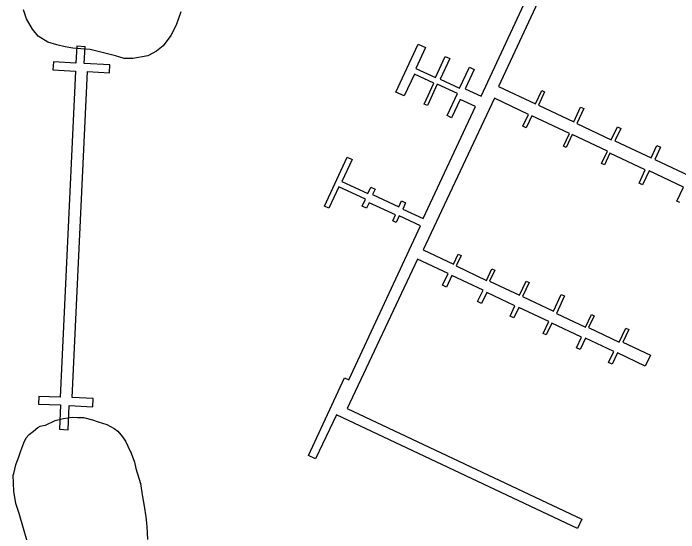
# Model space of a CAD drawing. Extents: x 3903937 to 3942190, y 260677 to 286651.
# Drawn here: x 3909475 to 3910050, y 277659 to 278107 of the extents above; entities that cross this region are included whole.
import ezdxf

# ---------------------------------------------------------------- set-up
doc = ezdxf.new("R2010")
doc.units = 0
doc.layers.add('V-CHAN-DOCK', color=7, linetype='Continuous')
doc.layers.add('V-TOPO-SHOR', color=7, linetype='Continuous')

msp = doc.modelspace()

# ---------------------------------------------------------------- linework, layer by layer
at = {"layer": 'V-CHAN-DOCK'}
for points in [[(3909736.353, 277722.514), (3909730.054, 277725.451), (3909761.2630000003, 277792.468), (3909764.933, 277790.76), (3909826.893, 277923.806), (3909808.5270000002, 277932.36), (3909805.84, 277926.599), (3909802.881, 277927.98), (3909805.287, 277933.143), (3909782.521, 277943.75800000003), (3909780.289, 277938.969), (3909776.549, 277940.712), (3909779.3140000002, 277946.647), (3909756.342, 277957.352), (3909747.779, 277938.975), (3909744.025, 277940.727), (3909763.688, 277982.924), (3909767.794, 277981.011), (3909758.994, 277962.124), (3909781.338, 277951.712), (3909783.875, 277957.162), (3909787.654, 277955.4), (3909785.4790000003, 277950.733), (3909808.144, 277940.172), (3909810.518, 277945.265), (3909814.052, 277943.616), (3909811.558, 277938.265), (3909829.2630000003, 277930.013), (3909874.319, 278026.765), (3909861.171, 278032.897), (3909853.6920000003, 278017.121), (3909849.862, 278018.89), (3909858.752, 278037.964), (3909841.4220000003, 278046.047), (3909832.826, 278027.615), (3909829.9590000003, 278028.952), (3909838.375, 278046.991), (3909821.6920000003, 278054.77400000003), (3909812.9080000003, 278035.942), (3909805.75, 278039.282), (3909825.04, 278080.642), (3909831.323, 278077.70900000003), (3909822.883, 278059.613), (3909839.734, 278051.753), (3909848.287, 278070.086), (3909852.278, 278068.225), (3909843.91, 278050.286), (3909860.651, 278042.479), (3909869.1890000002, 278060.784), (3909873.3850000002, 278058.826), (3909865.623, 278042.18200000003), (3909879.1950000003, 278035.852), (3909965.248, 278220.076)], [(3909974.19, 278215.904), (3909894.361, 278043.981)], [(3909522.458, 277747.739), (3909523.5700000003, 277768.566), (3909543.833, 277767.482), (3909544.214, 277774.587), (3909526.063, 277775.555), (3909539.19, 278056.942), (3909558.171, 278055.81), (3909558.5810000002, 278062.68700000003), (3909536.395, 278064.01), (3909537.255, 278078.45), (3909530.218, 278078.864), (3909529.333, 278064.121), (3909509.855, 278065.29), (3909509.4390000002, 278058.384), (3909528.92, 278057.215), (3909515.597, 277775.705), (3909497.149, 277776.315), (3909496.932, 277769.739), (3909515.903, 277769.11), (3909515.214, 277748.284), (3909522.458, 277747.739)], [(3909894.361, 278043.981), (3909926.148, 278028.999), (3909931.62, 278040.612), (3909934.119, 278039.434), (3909928.722, 278027.98600000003), (3909959.237, 278013.605), (3909965.234, 278026.327), (3909967.913, 278025.063), (3909961.83, 278012.163), (3909991.702, 277998.085), (3909996.974, 278009.267), (3909999.9390000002, 278007.868), (3909994.899, 277997.176), (3910026.164, 277982.44), (3910031.145, 277993.01), (3910034.126, 277991.605), (3910029.197, 277981.148), (3910059.186, 277967.013)], [(3910051.0470000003, 277943.868), (3910048.342, 277945.142), (3910053.998, 277957.14900000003), (3910024.296, 277971.15), (3910018.707, 277959.29), (3910015.647, 277960.731), (3910021.066, 277972.231), (3909990.512, 277986.63), (3909985.742, 277976.511), (3909983.346, 277977.64), (3909988.35, 277988.252), (3909958.002, 278002.556), (3909952.733, 277991.374), (3909950.427, 277992.45900000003), (3909955.571, 278003.375), (3909922.965, 278018.741), (3909918.103, 278008.423), (3909915.412, 278009.693), (3909920.278, 278020.01900000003), (3909890.9020000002, 278033.863), (3909829.267, 277903.09500000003), (3909855.5, 277890.731), (3909859.588, 277899.404), (3909861.963, 277898.286), (3909857.6380000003, 277889.109), (3909883.953, 277876.706), (3909888.614, 277886.598), (3909891.0270000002, 277885.461), (3909886.546, 277875.952), (3909912.305, 277863.814), (3909918.1010000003, 277876.112), (3909920.8540000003, 277874.816), (3909915.144, 277862.69800000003), (3909941.719, 277850.172), (3909948.498, 277864.555), (3909951.379, 277863.197), (3909944.299, 277848.177), (3909969.4790000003, 277836.309), (3909974.648, 277847.27400000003), (3909976.954, 277846.189), (3909972.113, 277835.916), (3909998.608, 277823.429), (3910004.3140000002, 277835.53500000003), (3910006.8310000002, 277834.349), (3910001.633, 277823.325), (3910025.521, 277812.065), (3910021.089, 277802.661), (3909997.019, 277814.004), (3909992.433, 277804.279), (3909989.349, 277805.733), (3909993.8200000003, 277815.221), (3909969.295, 277826.78), (3909964.7090000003, 277817.048), (3909961.728, 277818.453), (3909966.012, 277827.544), (3909940.287, 277839.668), (3909935.519, 277829.551), (3909932.8510000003, 277830.808), (3909937.7090000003, 277841.12), (3909911.799, 277853.33), (3909907.583, 277844.385), (3909904.3880000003, 277845.89), (3909908.525, 277854.67), (3909884.11, 277866.175), (3909879.681, 277856.777), (3909876.242, 277858.39900000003), (3909880.909, 277868.301), (3909854.0360000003, 277880.966), (3909849.2660000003, 277870.843), (3909845.952, 277872.403), (3909850.716, 277882.514), (3909824.3910000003, 277894.92100000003), (3909763.627, 277765.991), (3909966.372, 277670.434), (3909962.6, 277662.43200000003), (3909754.304, 277760.603), (3909736.353, 277722.514)]]:
    msp.add_lwpolyline(points, dxfattribs=at)
at = {"layer": 'V-TOPO-SHOR'}
for points in [[(3909619.8140000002, 278108.534), (3909615.986, 278097.07300000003), (3909611.348, 278087.965), (3909604.737, 278079.235), (3909598.875, 278074.451), (3909591.429, 278070.439), (3909578.451, 278068.342), (3909570.967, 278068.27), (3909563.4590000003, 278070.559), (3909541.742, 278075.862), (3909533.4620000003, 278076.568), (3909526.759, 278077.289), (3909520.052, 278078.405), (3909512.947, 278079.913), (3909505.046, 278082.19800000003), (3909496.721, 278087.632), (3909491.937, 278093.493), (3909486.727, 278102.502), (3909483.892, 278110.354)], [(3909503.16, 277751.68200000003), (3909511.393, 277755.702), (3909518.467, 277757.347), (3909525.94, 277758.602), (3909530.671, 277758.254), (3909535.791, 277758.303), (3909543.688, 277756.411), (3909548.433, 277754.488), (3909555.941, 277752.19800000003), (3909562.2770000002, 277748.714), (3909565.452, 277746.382), (3909569.435, 277741.694), (3909572.233, 277737.782), (3909574.244, 277733.469), (3909577.06, 277727.587), (3909579.892, 277719.737), (3909581.127, 277714.234)], [(3909487.202, 277651.469), (3909483.944, 277662.469), (3909480.271, 277675.431), (3909477.429, 277684.069), (3909475.7490000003, 277694.688), (3909475.219, 277708.471), (3909475.6, 277710.05), (3909477.494, 277717.554), (3909480.179, 277725.064), (3909481.711, 277729.412), (3909484.4, 277736.529), (3909486.327, 277740.881), (3909489.057, 277743.666), (3909492.576, 277746.457), (3909496.483, 277749.646), (3909498.441, 277750.846), (3909502.767, 277751.678), (3909503.16, 277751.68200000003)], [(3909581.127, 277714.234), (3909585.1950000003, 277701.27400000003), (3909586.473, 277691.44), (3909588.144, 277681.607), (3909589.809, 277672.563), (3909590.677, 277664.3), (3909591.183, 277652.88)]]:
    msp.add_lwpolyline(points, dxfattribs=at)

doc.saveas('drawing.dxf')
